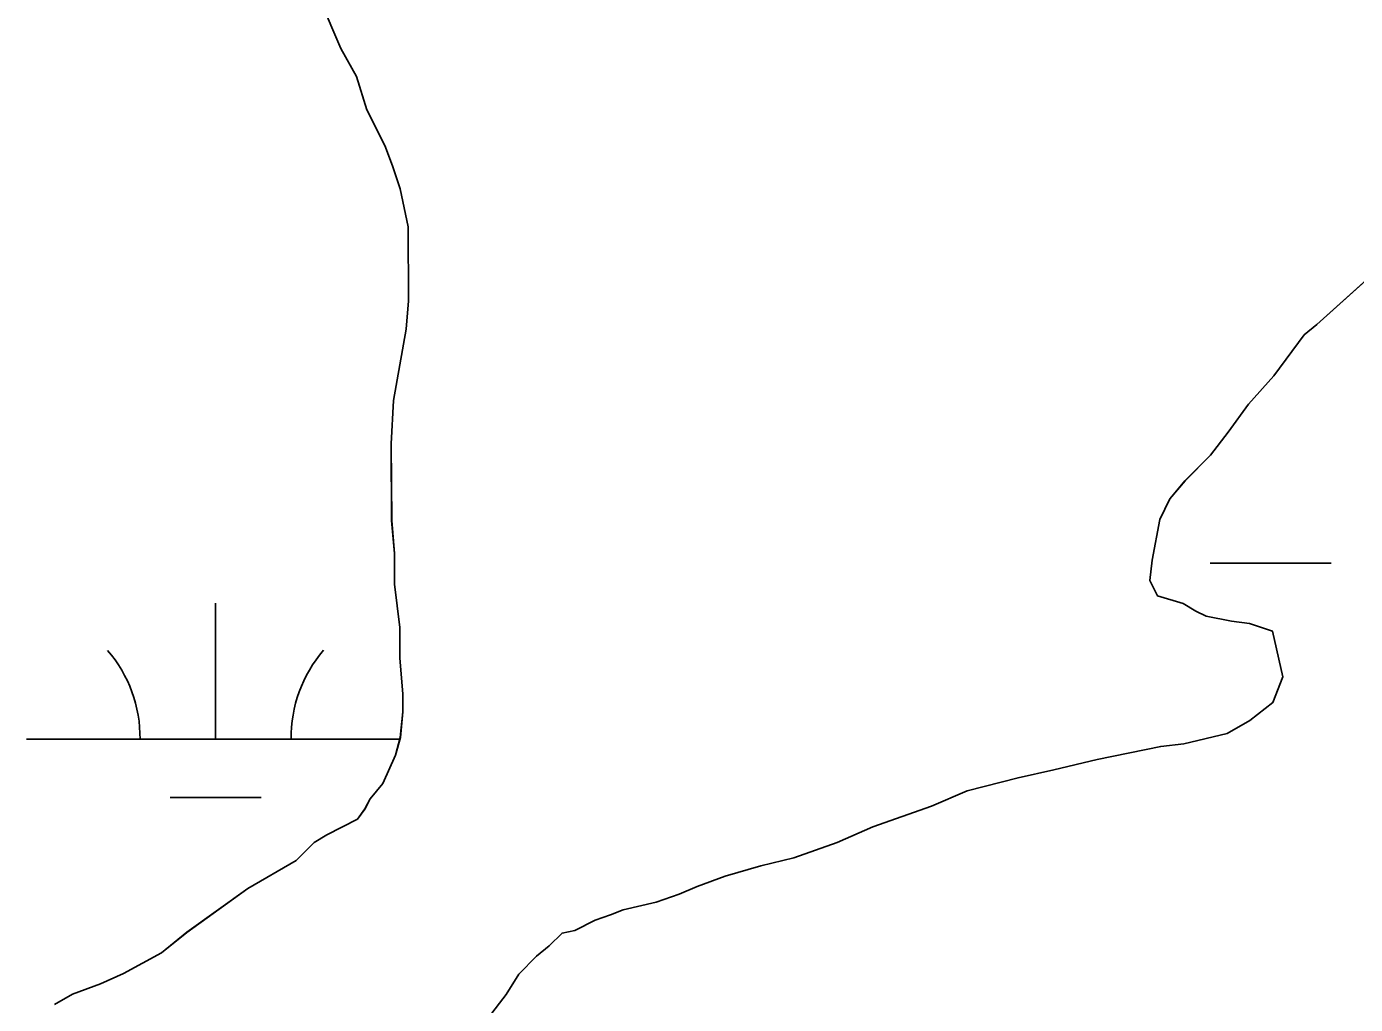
# Model space of a CAD drawing. Extents: x 3279314 to 3317160, y 734079 to 759431.
# Drawn here: x 3305470.2 to 3305821.7, y 742102.5 to 742361 of the extents above; entities that cross this region are included whole.
import ezdxf

# ---------------------------------------------------------------- set-up
doc = ezdxf.new("R2010")
doc.units = 0
for name, color, linetype in [('V-SITE-VEGE', 7, 'Continuous'), ('V-TOPO-SHOR', 7, 'Continuous'), ('V-WETL-SWMP', 7, 'Continuous')]:
    doc.layers.add(name, color=color, linetype=linetype)

msp = doc.modelspace()

# ---------------------------------------------------------------- linework, layer by layer
at = {"layer": 'V-SITE-VEGE'}
for points in [[(3305477.6, 742102.45), (3305482.32, 742105.17), (3305489.72, 742107.9), (3305495.79, 742110.63), (3305505.88, 742116.08), (3305512.61, 742121.51), (3305528.75, 742133.07), (3305541.54, 742140.55), (3305546.24, 742145.3), (3305549.6, 742147.33), (3305557.68, 742151.42), (3305559.69, 742154.13), (3305561.03, 742156.84), (3305564.38, 742160.9), (3305567.73, 742168.35), (3305569.05, 742173.08), (3305569.69, 742179.83), (3305569.67, 742184.55), (3305568.95, 742194), (3305568.91, 742202.1), (3305567.51, 742213.56), (3305567.47, 742221.66), (3305566.75, 742230.43), (3305566.65, 742250.68), (3305567.27, 742262.15), (3305570.56, 742281.07), (3305571.2, 742288.49), (3305571.1, 742308.06), (3305569.03, 742318.18), (3305566.98, 742324.24), (3305564.93, 742329.63), (3305560.16, 742339.06), (3305557.42, 742347.82), (3305553.33, 742355.22), (3305547.87, 742368.02)], [(3305861.89, 742327.68), (3305811.49, 742282.22), (3305808.13, 742279.51), (3305800.08, 742268.67), (3305793.37, 742261.21), (3305788, 742253.76), (3305783.31, 742247.67), (3305776.59, 742240.89), (3305772.57, 742236.14), (3305769.9, 742230.73), (3305767.92, 742219.92), (3305767.27, 742214.52), (3305769.31, 742210.48), (3305776.08, 742208.49), (3305779.46, 742206.48), (3305782.17, 742205.14), (3305788.92, 742203.82), (3305793.65, 742203.17), (3305799.73, 742201.18), (3305802.49, 742189.04), (3305799.82, 742182.28), (3305793.77, 742177.53), (3305787.71, 742174.12), (3305776.25, 742171.37), (3305770.18, 742170.66), (3305753.33, 742167.21), (3305741.87, 742164.46), (3305732.43, 742162.39), (3305718.95, 742158.95), (3305709.52, 742154.85), (3305694.02, 742149.38), (3305684.59, 742145.28), (3305673.14, 742141.18), (3305664.37, 742139.11), (3305654.94, 742136.37), (3305647.53, 742133.63), (3305642.81, 742131.59), (3305636.75, 742129.53), (3305627.99, 742127.47), (3305624.62, 742126.1), (3305620.58, 742124.73), (3305615.19, 742122.01), (3305611.82, 742121.31), (3305608.46, 742117.92), (3305605.1, 742115.21), (3305600.4, 742110.46), (3305597.05, 742105.04), (3305592.35, 742098.95)]]:
    msp.add_lwpolyline(points, dxfattribs=at)
at = {"layer": 'V-TOPO-SHOR'}
for p, q in [((3305553.33, 742355.23), (3305547.87, 742368.02)), ((3305553.33, 742355.23), (3305547.87, 742368.02)), ((3305557.42, 742347.82), (3305553.33, 742355.23)), ((3305557.42, 742347.82), (3305553.33, 742355.23)), ((3305560.16, 742339.06), (3305557.42, 742347.82)), ((3305560.16, 742339.06), (3305557.42, 742347.82)), ((3305564.93, 742329.63), (3305560.16, 742339.06)), ((3305564.93, 742329.63), (3305560.16, 742339.06)), ((3305566.98, 742324.25), (3305564.93, 742329.63)), ((3305566.98, 742324.25), (3305564.93, 742329.63)), ((3305861.89, 742327.68), (3305811.5, 742282.22)), ((3305861.89, 742327.68), (3305811.5, 742282.22)), ((3305569.03, 742318.18), (3305566.98, 742324.25)), ((3305569.03, 742318.18), (3305566.98, 742324.25)), ((3305571.11, 742308.07), (3305569.03, 742318.18)), ((3305571.11, 742308.07), (3305569.03, 742318.18)), ((3305571.2, 742288.5), (3305571.11, 742308.07)), ((3305571.2, 742288.5), (3305571.11, 742308.07)), ((3305570.56, 742281.07), (3305571.2, 742288.5)), ((3305570.56, 742281.07), (3305571.2, 742288.5)), ((3305567.28, 742262.16), (3305570.56, 742281.07)), ((3305567.28, 742262.16), (3305570.56, 742281.07)), ((3305811.5, 742282.22), (3305808.13, 742279.51)), ((3305811.5, 742282.22), (3305808.13, 742279.51)), ((3305808.13, 742279.51), (3305800.09, 742268.67)), ((3305808.13, 742279.51), (3305800.09, 742268.67)), ((3305800.09, 742268.67), (3305793.37, 742261.22)), ((3305800.09, 742268.67), (3305793.37, 742261.22)), ((3305566.66, 742250.68), (3305567.28, 742262.16)), ((3305566.66, 742250.68), (3305567.28, 742262.16)), ((3305793.37, 742261.22), (3305788.01, 742253.77)), ((3305793.37, 742261.22), (3305788.01, 742253.77)), ((3305788.01, 742253.77), (3305783.32, 742247.67)), ((3305788.01, 742253.77), (3305783.32, 742247.67)), ((3305566.76, 742230.43), (3305566.66, 742250.68)), ((3305566.76, 742230.43), (3305566.66, 742250.68)), ((3305783.32, 742247.67), (3305776.6, 742240.89)), ((3305783.32, 742247.67), (3305776.6, 742240.89)), ((3305776.6, 742240.89), (3305772.57, 742236.14)), ((3305776.6, 742240.89), (3305772.57, 742236.14)), ((3305772.57, 742236.14), (3305769.9, 742230.73)), ((3305772.57, 742236.14), (3305769.9, 742230.73)), ((3305567.47, 742221.66), (3305566.76, 742230.43)), ((3305567.47, 742221.66), (3305566.76, 742230.43)), ((3305769.9, 742230.73), (3305767.93, 742219.92)), ((3305769.9, 742230.73), (3305767.93, 742219.92)), ((3305567.51, 742213.56), (3305567.47, 742221.66)), ((3305567.51, 742213.56), (3305567.47, 742221.66)), ((3305767.93, 742219.92), (3305767.28, 742214.52)), ((3305767.93, 742219.92), (3305767.28, 742214.52)), ((3305767.28, 742214.52), (3305769.32, 742210.48)), ((3305767.28, 742214.52), (3305769.32, 742210.48)), ((3305568.92, 742202.1), (3305567.51, 742213.56)), ((3305568.92, 742202.1), (3305567.51, 742213.56)), ((3305769.32, 742210.48), (3305776.08, 742208.49)), ((3305769.32, 742210.48), (3305776.08, 742208.49)), ((3305776.08, 742208.49), (3305779.46, 742206.48)), ((3305776.08, 742208.49), (3305779.46, 742206.48)), ((3305779.46, 742206.48), (3305782.17, 742205.15)), ((3305779.46, 742206.48), (3305782.17, 742205.15)), ((3305782.17, 742205.15), (3305788.92, 742203.83)), ((3305782.17, 742205.15), (3305788.92, 742203.83)), ((3305788.92, 742203.83), (3305793.65, 742203.18)), ((3305788.92, 742203.83), (3305793.65, 742203.18)), ((3305568.95, 742194), (3305568.92, 742202.1)), ((3305568.95, 742194), (3305568.92, 742202.1)), ((3305793.65, 742203.18), (3305799.74, 742201.18)), ((3305793.65, 742203.18), (3305799.74, 742201.18)), ((3305799.74, 742201.18), (3305802.49, 742189.05)), ((3305799.74, 742201.18), (3305802.49, 742189.05)), ((3305569.68, 742184.55), (3305568.95, 742194)), ((3305569.68, 742184.55), (3305568.95, 742194)), ((3305802.49, 742189.05), (3305799.83, 742182.28)), ((3305802.49, 742189.05), (3305799.83, 742182.28)), ((3305569.7, 742179.83), (3305569.68, 742184.55)), ((3305569.7, 742179.83), (3305569.68, 742184.55)), ((3305569.06, 742173.08), (3305569.7, 742179.83)), ((3305569.06, 742173.08), (3305569.7, 742179.83)), ((3305799.83, 742182.28), (3305793.77, 742177.53)), ((3305799.83, 742182.28), (3305793.77, 742177.53)), ((3305793.77, 742177.53), (3305787.72, 742174.13)), ((3305793.77, 742177.53), (3305787.72, 742174.13)), ((3305567.73, 742168.35), (3305569.06, 742173.08)), ((3305567.73, 742168.35), (3305569.06, 742173.08)), ((3305787.72, 742174.13), (3305776.26, 742171.37)), ((3305787.72, 742174.13), (3305776.26, 742171.37)), ((3305770.19, 742170.67), (3305753.33, 742167.21)), ((3305770.19, 742170.67), (3305753.33, 742167.21)), ((3305776.26, 742171.37), (3305770.19, 742170.67)), ((3305776.26, 742171.37), (3305770.19, 742170.67)), ((3305564.39, 742160.91), (3305567.73, 742168.35)), ((3305564.39, 742160.91), (3305567.73, 742168.35)), ((3305753.33, 742167.21), (3305741.87, 742164.46)), ((3305753.33, 742167.21), (3305741.87, 742164.46)), ((3305732.43, 742162.39), (3305718.95, 742158.95)), ((3305732.43, 742162.39), (3305718.95, 742158.95)), ((3305741.87, 742164.46), (3305732.43, 742162.39)), ((3305741.87, 742164.46), (3305732.43, 742162.39)), ((3305561.03, 742156.84), (3305564.39, 742160.91)), ((3305561.03, 742156.84), (3305564.39, 742160.91)), ((3305718.95, 742158.95), (3305709.52, 742154.85)), ((3305718.95, 742158.95), (3305709.52, 742154.85)), ((3305559.7, 742154.14), (3305561.03, 742156.84)), ((3305559.7, 742154.14), (3305561.03, 742156.84)), ((3305709.52, 742154.85), (3305694.02, 742149.38)), ((3305709.52, 742154.85), (3305694.02, 742149.38)), ((3305549.61, 742147.34), (3305557.69, 742151.43)), ((3305549.61, 742147.34), (3305557.69, 742151.43)), ((3305557.69, 742151.43), (3305559.7, 742154.14)), ((3305557.69, 742151.43), (3305559.7, 742154.14)), ((3305546.24, 742145.3), (3305549.61, 742147.34)), ((3305546.24, 742145.3), (3305549.61, 742147.34)), ((3305694.02, 742149.38), (3305684.6, 742145.29)), ((3305694.02, 742149.38), (3305684.6, 742145.29)), ((3305541.54, 742140.55), (3305546.24, 742145.3)), ((3305541.54, 742140.55), (3305546.24, 742145.3)), ((3305684.6, 742145.29), (3305673.14, 742141.18)), ((3305684.6, 742145.29), (3305673.14, 742141.18)), ((3305528.75, 742133.07), (3305541.54, 742140.55)), ((3305528.75, 742133.07), (3305541.54, 742140.55)), ((3305673.14, 742141.18), (3305664.38, 742139.12)), ((3305673.14, 742141.18), (3305664.38, 742139.12)), ((3305664.38, 742139.12), (3305654.94, 742136.37)), ((3305664.38, 742139.12), (3305654.94, 742136.37)), ((3305647.53, 742133.64), (3305642.82, 742131.59)), ((3305647.53, 742133.64), (3305642.82, 742131.59)), ((3305654.94, 742136.37), (3305647.53, 742133.64)), ((3305654.94, 742136.37), (3305647.53, 742133.64)), ((3305512.61, 742121.52), (3305528.75, 742133.07)), ((3305512.61, 742121.52), (3305528.75, 742133.07)), ((3305642.82, 742131.59), (3305636.75, 742129.53)), ((3305642.82, 742131.59), (3305636.75, 742129.53)), ((3305627.99, 742127.47), (3305624.62, 742126.1)), ((3305627.99, 742127.47), (3305624.62, 742126.1)), ((3305636.75, 742129.53), (3305627.99, 742127.47)), ((3305636.75, 742129.53), (3305627.99, 742127.47)), ((3305620.58, 742124.73), (3305615.19, 742122.01)), ((3305620.58, 742124.73), (3305615.19, 742122.01)), ((3305624.62, 742126.1), (3305620.58, 742124.73)), ((3305624.62, 742126.1), (3305620.58, 742124.73)), ((3305505.89, 742116.08), (3305512.61, 742121.52)), ((3305505.89, 742116.08), (3305512.61, 742121.52)), ((3305611.82, 742121.32), (3305608.46, 742117.93)), ((3305611.82, 742121.32), (3305608.46, 742117.93)), ((3305615.19, 742122.01), (3305611.82, 742121.32)), ((3305615.19, 742122.01), (3305611.82, 742121.32)), ((3305495.79, 742110.64), (3305505.89, 742116.08)), ((3305495.79, 742110.64), (3305505.89, 742116.08)), ((3305608.46, 742117.93), (3305605.1, 742115.21)), ((3305608.46, 742117.93), (3305605.1, 742115.21)), ((3305605.1, 742115.21), (3305600.4, 742110.46)), ((3305605.1, 742115.21), (3305600.4, 742110.46)), ((3305489.73, 742107.91), (3305495.79, 742110.64)), ((3305489.73, 742107.91), (3305495.79, 742110.64)), ((3305600.4, 742110.46), (3305597.05, 742105.05)), ((3305600.4, 742110.46), (3305597.05, 742105.05)), ((3305477.61, 742102.45), (3305482.32, 742105.17)), ((3305477.61, 742102.45), (3305482.32, 742105.17)), ((3305482.32, 742105.17), (3305489.73, 742107.91)), ((3305482.32, 742105.17), (3305489.73, 742107.91)), ((3305597.05, 742105.05), (3305592.36, 742098.95)), ((3305597.05, 742105.05), (3305592.36, 742098.95))]:
    msp.add_line(p, q, dxfattribs=at)
at = {"layer": 'V-WETL-SWMP'}
for p, q in [((3305553.33, 742355.23), (3305547.87, 742368.02)), ((3305553.33, 742355.23), (3305547.87, 742368.02)), ((3305557.42, 742347.82), (3305553.33, 742355.23)), ((3305557.42, 742347.82), (3305553.33, 742355.23)), ((3305560.16, 742339.06), (3305557.42, 742347.82)), ((3305560.16, 742339.06), (3305557.42, 742347.82)), ((3305564.93, 742329.63), (3305560.16, 742339.06)), ((3305564.93, 742329.63), (3305560.16, 742339.06)), ((3305566.98, 742324.25), (3305564.93, 742329.63)), ((3305566.98, 742324.25), (3305564.93, 742329.63)), ((3305861.89, 742327.68), (3305811.5, 742282.22)), ((3305861.89, 742327.68), (3305811.5, 742282.22)), ((3305569.03, 742318.18), (3305566.98, 742324.25)), ((3305569.03, 742318.18), (3305566.98, 742324.25)), ((3305571.11, 742308.07), (3305569.03, 742318.18)), ((3305571.11, 742308.07), (3305569.03, 742318.18)), ((3305571.2, 742288.5), (3305571.11, 742308.07)), ((3305571.2, 742288.5), (3305571.11, 742308.07)), ((3305570.56, 742281.07), (3305571.2, 742288.5)), ((3305570.56, 742281.07), (3305571.2, 742288.5)), ((3305567.28, 742262.16), (3305570.56, 742281.07)), ((3305567.28, 742262.16), (3305570.56, 742281.07)), ((3305811.5, 742282.22), (3305808.13, 742279.51)), ((3305811.5, 742282.22), (3305808.13, 742279.51)), ((3305808.13, 742279.51), (3305800.09, 742268.67)), ((3305808.13, 742279.51), (3305800.09, 742268.67)), ((3305800.09, 742268.67), (3305793.37, 742261.22)), ((3305800.09, 742268.67), (3305793.37, 742261.22)), ((3305566.66, 742250.68), (3305567.28, 742262.16)), ((3305566.66, 742250.68), (3305567.28, 742262.16)), ((3305793.37, 742261.22), (3305788.01, 742253.77)), ((3305793.37, 742261.22), (3305788.01, 742253.77)), ((3305788.01, 742253.77), (3305783.32, 742247.67)), ((3305788.01, 742253.77), (3305783.32, 742247.67)), ((3305566.76, 742230.43), (3305566.66, 742250.68)), ((3305566.76, 742230.43), (3305566.66, 742250.68)), ((3305783.32, 742247.67), (3305776.6, 742240.89)), ((3305783.32, 742247.67), (3305776.6, 742240.89)), ((3305776.6, 742240.89), (3305772.57, 742236.14)), ((3305776.6, 742240.89), (3305772.57, 742236.14)), ((3305772.57, 742236.14), (3305769.9, 742230.73)), ((3305772.57, 742236.14), (3305769.9, 742230.73)), ((3305567.47, 742221.66), (3305566.76, 742230.43)), ((3305567.47, 742221.66), (3305566.76, 742230.43)), ((3305769.9, 742230.73), (3305767.93, 742219.92)), ((3305769.9, 742230.73), (3305767.93, 742219.92)), ((3305567.51, 742213.56), (3305567.47, 742221.66)), ((3305567.51, 742213.56), (3305567.47, 742221.66)), ((3305767.93, 742219.92), (3305767.28, 742214.52)), ((3305767.93, 742219.92), (3305767.28, 742214.52)), ((3305783.23, 742219.15), (3305815.23, 742219.17)), ((3305767.28, 742214.52), (3305769.32, 742210.48)), ((3305767.28, 742214.52), (3305769.32, 742210.48)), ((3305568.92, 742202.1), (3305567.51, 742213.56)), ((3305568.92, 742202.1), (3305567.51, 742213.56)), ((3305520.19, 742172.59), (3305520.18, 742208.59)), ((3305769.32, 742210.48), (3305776.08, 742208.49)), ((3305769.32, 742210.48), (3305776.08, 742208.49)), ((3305776.08, 742208.49), (3305779.46, 742206.48)), ((3305776.08, 742208.49), (3305779.46, 742206.48)), ((3305779.46, 742206.48), (3305782.17, 742205.15)), ((3305779.46, 742206.48), (3305782.17, 742205.15)), ((3305782.17, 742205.15), (3305788.92, 742203.83)), ((3305782.17, 742205.15), (3305788.92, 742203.83)), ((3305788.92, 742203.83), (3305793.65, 742203.18)), ((3305788.92, 742203.83), (3305793.65, 742203.18)), ((3305568.95, 742194), (3305568.92, 742202.1)), ((3305568.95, 742194), (3305568.92, 742202.1)), ((3305793.65, 742203.18), (3305799.74, 742201.18)), ((3305793.65, 742203.18), (3305799.74, 742201.18)), ((3305799.74, 742201.18), (3305802.49, 742189.05)), ((3305799.74, 742201.18), (3305802.49, 742189.05)), ((3305569.68, 742184.55), (3305568.95, 742194)), ((3305569.68, 742184.55), (3305568.95, 742194)), ((3305802.49, 742189.05), (3305799.83, 742182.28)), ((3305802.49, 742189.05), (3305799.83, 742182.28)), ((3305569.7, 742179.83), (3305569.68, 742184.55)), ((3305569.7, 742179.83), (3305569.68, 742184.55)), ((3305569.06, 742173.08), (3305569.7, 742179.83)), ((3305569.06, 742173.08), (3305569.7, 742179.83)), ((3305799.83, 742182.28), (3305793.77, 742177.53)), ((3305799.83, 742182.28), (3305793.77, 742177.53)), ((3305793.77, 742177.53), (3305787.72, 742174.13)), ((3305793.77, 742177.53), (3305787.72, 742174.13)), ((3305470.19, 742172.56), (3305568.93, 742172.61)), ((3305567.73, 742168.35), (3305569.06, 742173.08)), ((3305567.73, 742168.35), (3305569.06, 742173.08)), ((3305787.72, 742174.13), (3305776.26, 742171.37)), ((3305787.72, 742174.13), (3305776.26, 742171.37)), ((3305770.19, 742170.67), (3305753.33, 742167.21)), ((3305770.19, 742170.67), (3305753.33, 742167.21)), ((3305776.26, 742171.37), (3305770.19, 742170.67)), ((3305776.26, 742171.37), (3305770.19, 742170.67)), ((3305564.39, 742160.91), (3305567.73, 742168.35)), ((3305564.39, 742160.91), (3305567.73, 742168.35)), ((3305753.33, 742167.21), (3305741.87, 742164.46)), ((3305753.33, 742167.21), (3305741.87, 742164.46)), ((3305732.43, 742162.39), (3305718.95, 742158.95)), ((3305732.43, 742162.39), (3305718.95, 742158.95)), ((3305741.87, 742164.46), (3305732.43, 742162.39)), ((3305741.87, 742164.46), (3305732.43, 742162.39)), ((3305561.03, 742156.84), (3305564.39, 742160.91)), ((3305561.03, 742156.84), (3305564.39, 742160.91)), ((3305718.95, 742158.95), (3305709.52, 742154.85)), ((3305718.95, 742158.95), (3305709.52, 742154.85)), ((3305508.2, 742157.15), (3305532.2, 742157.17)), ((3305559.7, 742154.14), (3305561.03, 742156.84)), ((3305559.7, 742154.14), (3305561.03, 742156.84)), ((3305709.52, 742154.85), (3305694.02, 742149.38)), ((3305709.52, 742154.85), (3305694.02, 742149.38)), ((3305549.61, 742147.34), (3305557.69, 742151.43)), ((3305549.61, 742147.34), (3305557.69, 742151.43)), ((3305557.69, 742151.43), (3305559.7, 742154.14)), ((3305557.69, 742151.43), (3305559.7, 742154.14)), ((3305546.24, 742145.3), (3305549.61, 742147.34)), ((3305546.24, 742145.3), (3305549.61, 742147.34)), ((3305694.02, 742149.38), (3305684.6, 742145.29)), ((3305694.02, 742149.38), (3305684.6, 742145.29)), ((3305541.54, 742140.55), (3305546.24, 742145.3)), ((3305541.54, 742140.55), (3305546.24, 742145.3)), ((3305684.6, 742145.29), (3305673.14, 742141.18)), ((3305684.6, 742145.29), (3305673.14, 742141.18)), ((3305528.75, 742133.07), (3305541.54, 742140.55)), ((3305528.75, 742133.07), (3305541.54, 742140.55)), ((3305673.14, 742141.18), (3305664.38, 742139.12)), ((3305673.14, 742141.18), (3305664.38, 742139.12)), ((3305664.38, 742139.12), (3305654.94, 742136.37)), ((3305664.38, 742139.12), (3305654.94, 742136.37)), ((3305647.53, 742133.64), (3305642.82, 742131.59)), ((3305647.53, 742133.64), (3305642.82, 742131.59)), ((3305654.94, 742136.37), (3305647.53, 742133.64)), ((3305654.94, 742136.37), (3305647.53, 742133.64)), ((3305512.61, 742121.52), (3305528.75, 742133.07)), ((3305512.61, 742121.52), (3305528.75, 742133.07)), ((3305642.82, 742131.59), (3305636.75, 742129.53)), ((3305642.82, 742131.59), (3305636.75, 742129.53)), ((3305627.99, 742127.47), (3305624.62, 742126.1)), ((3305627.99, 742127.47), (3305624.62, 742126.1)), ((3305636.75, 742129.53), (3305627.99, 742127.47)), ((3305636.75, 742129.53), (3305627.99, 742127.47)), ((3305620.58, 742124.73), (3305615.19, 742122.01)), ((3305620.58, 742124.73), (3305615.19, 742122.01)), ((3305624.62, 742126.1), (3305620.58, 742124.73)), ((3305624.62, 742126.1), (3305620.58, 742124.73)), ((3305505.89, 742116.08), (3305512.61, 742121.52)), ((3305505.89, 742116.08), (3305512.61, 742121.52)), ((3305611.82, 742121.32), (3305608.46, 742117.93)), ((3305611.82, 742121.32), (3305608.46, 742117.93)), ((3305615.19, 742122.01), (3305611.82, 742121.32)), ((3305615.19, 742122.01), (3305611.82, 742121.32)), ((3305495.79, 742110.64), (3305505.89, 742116.08)), ((3305495.79, 742110.64), (3305505.89, 742116.08)), ((3305608.46, 742117.93), (3305605.1, 742115.21)), ((3305608.46, 742117.93), (3305605.1, 742115.21)), ((3305605.1, 742115.21), (3305600.4, 742110.46)), ((3305605.1, 742115.21), (3305600.4, 742110.46)), ((3305489.73, 742107.91), (3305495.79, 742110.64)), ((3305489.73, 742107.91), (3305495.79, 742110.64)), ((3305600.4, 742110.46), (3305597.05, 742105.05)), ((3305600.4, 742110.46), (3305597.05, 742105.05)), ((3305477.61, 742102.45), (3305482.32, 742105.17)), ((3305477.61, 742102.45), (3305482.32, 742105.17)), ((3305482.32, 742105.17), (3305489.73, 742107.91)), ((3305482.32, 742105.17), (3305489.73, 742107.91)), ((3305597.05, 742105.05), (3305592.36, 742098.95)), ((3305597.05, 742105.05), (3305592.36, 742098.95))]:
    msp.add_line(p, q, dxfattribs=at)
for centre, start, end in [((3305464.95, 742173.04), 359.2573, 40.801), ((3305575.44, 742173.09), 139.2573, 180.801)]:
    msp.add_arc(centre, 35.25, start, end, dxfattribs=at)

doc.saveas('drawing.dxf')
